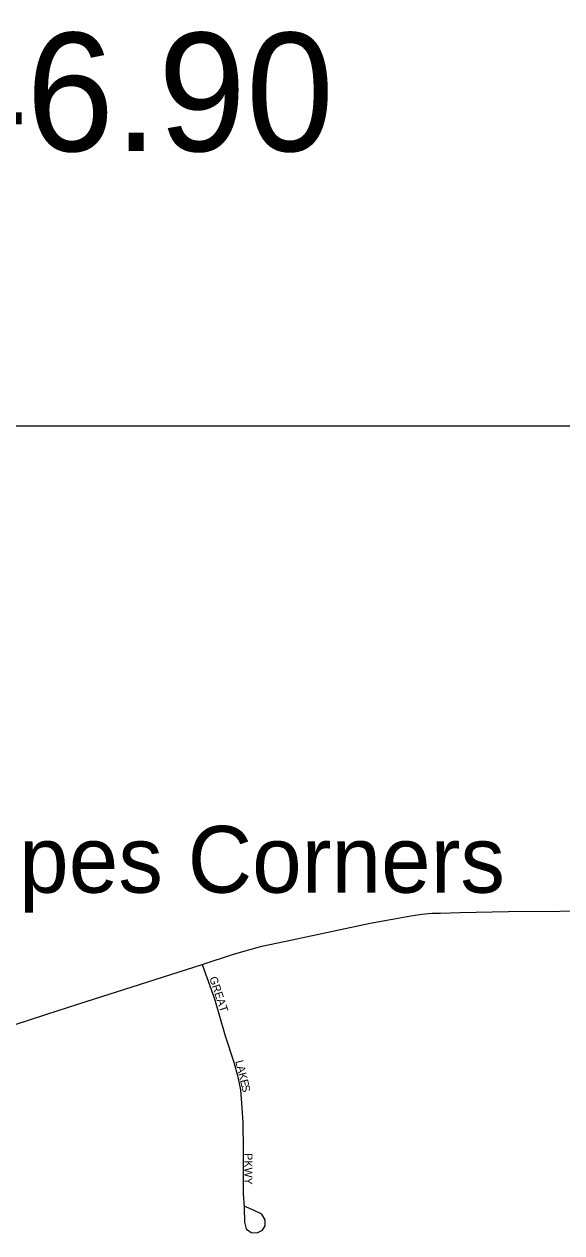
# Model space of a CAD drawing. Extents: x 0 to 34, y 0 to 22.
# Drawn here: x 4.691 to 5.328, y 16.629 to 18.059 of the extents above; entities that cross this region are included whole.
import ezdxf

# ---------------------------------------------------------------- set-up
doc = ezdxf.new("R2010")
doc.units = 0
for name, color, linetype in [('GM_X_Township_Subdivision', 7, 'Continuous'), ('GM_X_Township_Subdivision_Text', 7, 'Continuous'), ('GM_X_Unincorporated_Text', 7, 'Continuous'), ('GM_X_US_Route', 7, 'Continuous'), ('SH_Border', 7, 'Continuous'), ('SH_Text', 7, 'Continuous')]:
    doc.layers.add(name, color=color, linetype=linetype)

msp = doc.modelspace()

# ---------------------------------------------------------------- linework, layer by layer
at = {"layer": 'GM_X_Township_Subdivision'}
msp.add_lwpolyline([(4.9022, 16.9464), (4.9168, 16.9058), (4.9293, 16.8619), (4.9396, 16.8307), (4.9439, 16.815), (4.9475, 16.7979), (4.9491, 16.7768), (4.9502, 16.7592), (4.9504, 16.7269), (4.9504, 16.6757), (4.9518, 16.6583), (4.9523, 16.6412), (4.9542, 16.6337), (4.9599, 16.6293), (4.967, 16.6288), (4.9735, 16.6318), (4.9765, 16.6372), (4.9767, 16.6442), (4.9727, 16.651), (4.9637, 16.6553), (4.9516, 16.6605)], dxfattribs=at)
at = {"layer": 'GM_X_US_Route'}
for points in [[(4.694, 16.8798), (4.718, 16.8875), (4.7548, 16.8995), (4.9022, 16.9464), (4.9391, 16.9586), (4.9726, 16.9679), (5.0087, 16.9757), (5.1011, 16.9952), (5.1492, 17.004), (5.1621, 17.0057), (5.1741, 17.0072), (5.1841, 17.0072), (5.2071, 17.0079), (5.2647, 17.0089), (5.3253, 17.0094), (5.4352, 17.0104), (5.4782, 17.0113), (5.56, 17.0121), (5.6364, 17.013)], [(4.5338, 16.8228), (4.5433, 16.8268), (4.5714, 16.8392), (4.5749, 16.8406), (4.6286, 16.8587), (4.694, 16.8798)]]:
    msp.add_lwpolyline(points, dxfattribs=at)
at = {"layer": 'SH_Border'}
msp.add_lwpolyline([(3.7168, 18.3764), (5.8199, 18.3764), (5.8199, 17.5835), (3.7168, 17.5835)], close=True, dxfattribs=at)

# ---------------------------------------------------------------- texts
at = {"layer": 'GM_X_Township_Subdivision_Text'}
for s, rotation, p in [('GREAT', 288.4379, (4.9103, 16.9303)), ('L', 283.9899, (4.9412, 16.8318)), ('A', 283.9726, (4.9428, 16.8253)), ('K', 283.9904, (4.9448, 16.8172)), ('E', 283.9899, (4.9468, 16.8091)), ('S', 281.61, (4.9484, 16.8028)), ('PKWY', 270, (4.9521, 16.723))]:
    msp.add_text(s, height=0.00947, rotation=rotation, dxfattribs=at).set_placement(p)
at = {"layer": 'GM_X_Unincorporated_Text'}
msp.add_text('Popes Corners', height=0.078977, rotation=0, dxfattribs=at).set_placement((4.5561, 17.0313))
at = {"layer": 'SH_Text'}
msp.add_text('STA 639+46.90', height=0.14, dxfattribs=at).set_placement((3.7518, 17.9089))

doc.saveas('drawing.dxf')
